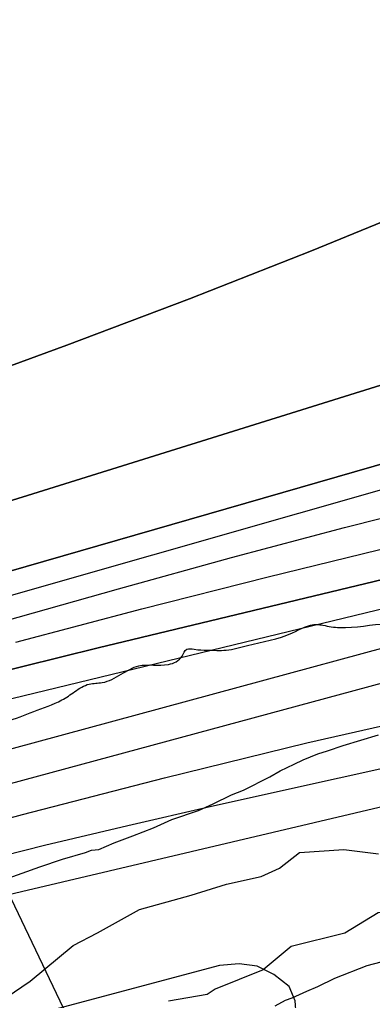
# Model space of a CAD drawing. Extents: x 3313442 to 3351311, y 721974 to 747360.
# Drawn here: x 3318481 to 3318673, y 733765 to 734299 of the extents above; entities that cross this region are included whole.
import ezdxf

# ---------------------------------------------------------------- set-up
doc = ezdxf.new("R2010")
doc.units = 0
for name, color, linetype in [('V-RIVR-EDGE', 7, 'Continuous'), ('V-RIVR-RANG', 7, 'Continuous'), ('V-SITE-VEGE', 7, 'Continuous'), ('V-TOPO-DPTH', 7, 'Continuous'), ('V-TOPO-MAJR', 7, 'Continuous'), ('V-TOPO-MINR', 7, 'Continuous'), ('V-TOPO-WATR', 7, 'Continuous'), ('V-WETL-SWMP', 7, 'Continuous')]:
    doc.layers.add(name, color=color, linetype=linetype)

msp = doc.modelspace()

# ---------------------------------------------------------------- linework, layer by layer
at = {"layer": 'V-RIVR-EDGE'}
msp.add_spline([(3317570.52, 733631.18), (3317584.25, 733631.46), (3317604.56, 733632.24), (3317636.89, 733632.16), (3317656.37, 733635.02), (3317673.78, 733635.8), (3317691.2, 733639.9), (3317701.57, 733640.71), (3317713.59, 733643.58), (3317716.09, 733646.06), (3317718.99, 733646.05), (3317725.21, 733646.04), (3317731.42, 733644.78), (3317739.29, 733644.76), (3317747.59, 733645.15), (3317754.23, 733649.69), (3317761.28, 733652.99), (3317768.33, 733654.63), (3317776.64, 733661.66), (3317779.55, 733666.63), (3317783.29, 733667.86), (3317798.21, 733669.9), (3317802.78, 733672.37), (3317809.84, 733679.4), (3317816.07, 733682.7), (3317823.12, 733684.34), (3317831.82, 733684.32), (3317847.16, 733683.04), (3317861.23, 733676.79), (3317873.66, 733672.2), (3317876.97, 733672.6), (3317886.92, 733674.24), (3317894.8, 733675.05), (3317915.11, 733673.34), (3317923.39, 733671.24), (3317932.92, 733671.22), (3317938.32, 733673.28), (3317948.29, 733681.54), (3317967.79, 733689.79), (3317996.41, 733701.32), (3318022.55, 733710.38), (3318039.56, 733718.62), (3318049.12, 733727.72), (3318051.22, 733739.32), (3318051.66, 733748.85), (3318056.23, 733753.81), (3318062.88, 733761.67), (3318072.86, 733774.08), (3318076.19, 733779.46), (3318080.34, 733783.6), (3318084.91, 733784.83), (3318088.64, 733786.89), (3318092.8, 733791.44), (3318099.03, 733797.23), (3318112.3, 733801.34), (3318120.59, 733801.32), (3318125.98, 733801.31), (3318139.25, 733805), (3318151.29, 733810.78), (3318165.4, 733819.45), (3318177.02, 733823.15), (3318192.36, 733827.25), (3318211.86, 733832.18), (3318231.76, 733835.03), (3318254.98, 733837.88), (3318277.38, 733844.87), (3318296.46, 733852.28), (3318319.28, 733862.59), (3318330.89, 733864.22), (3318347.07, 733870.39), (3318356.62, 733876.17), (3318359.54, 733882.8), (3318362.03, 733883.62), (3318371.97, 733883.59), (3318379.44, 733886.06), (3318391.06, 733893.08), (3318395.22, 733897.21), (3318395.64, 733900.53), (3318398.55, 733901.77), (3318405.6, 733903.41), (3318408.49, 733902.16), (3318416.78, 733901.72), (3318420.51, 733902.13), (3318424.67, 733907.5), (3318431.31, 733911.22), (3318438.36, 733912.86), (3318459.09, 733915.71), (3318473.61, 733917.33), (3318488.54, 733922.68), (3318503.89, 733928.86), (3318510.95, 733933.4), (3318518.83, 733937.53), (3318525.88, 733938.34), (3318536.26, 733942.87), (3318545.8, 733947.41), (3318561.97, 733948.2), (3318569.44, 733952.74), (3318571.94, 733956.46), (3318576.08, 733956.45), (3318583.13, 733956.02), (3318593.49, 733956), (3318605.1, 733958.45), (3318629.57, 733965.44), (3318642.85, 733969.97), (3318646.16, 733969.54), (3318650.72, 733968.7), (3318655.28, 733968.28), (3318681.39, 733970.29), (3318694.24, 733970.25), (3318715.39, 733974.35), (3318732.8, 733975.55), (3318772.19, 733980.01), (3318792.5, 733981.62), (3318804.94, 733984.49), (3318821.54, 733990.66), (3318826.1, 733992.72), (3318829.01, 733995.62), (3318833.16, 733995.61), (3318843.51, 733992.27), (3318852.21, 733991.83), (3318867.97, 733993.45), (3318880.83, 733997.98), (3318896.17, 734001.67), (3318915.67, 734006.18), (3318923.55, 734011.13), (3318939.31, 734015.24), (3318957.14, 734018.51), (3318981.6, 734020.52), (3319005.23, 734018.81), (3319041.7, 734017.89), (3319047.51, 734019.95), (3319059.12, 734022.41), (3319079.44, 734026.91), (3319114.7, 734038.02), (3319121.75, 734042.15), (3319133.36, 734042.12), (3319144.13, 734039.19), (3319154.49, 734039.99), (3319171.49, 734042.02), (3319183.51, 734041.99), (3319195.95, 734041.96), (3319207.55, 734041.52), (3319229.1, 734042.29), (3319244.03, 734042.26), (3319259.36, 734040.98), (3319273.04, 734040.94), (3319287.13, 734040.91), (3319317.8, 734040.83), (3319330.66, 734045.36), (3319344.75, 734045.32), (3319365.48, 734044.44), (3319382.47, 734043.99), (3319407.75, 734042.68), (3319411.89, 734043.09), (3319414.8, 734046.39), (3319418.12, 734046.39), (3319420.6, 734045.14), (3319423.07, 734038.08), (3319423.48, 734033.52), (3319425.13, 734032.28), (3319428.04, 734033.93), (3319428.89, 734045.53), (3319430.56, 734047.6), (3319433.46, 734047.59), (3319436.77, 734047.17), (3319455, 734041.74), (3319467.84, 734041.29), (3319476.13, 734040.85), (3319486.91, 734041.24), (3319487.33, 734043.73), (3319489, 734047.04), (3319490.66, 734048.69), (3319497.3, 734051.58), (3319498.13, 734053.65), (3319501.47, 734061.93), (3319507.69, 734064.82), (3319509.77, 734064.81), (3319520.53, 734060.23), (3319530.47, 734056.06), (3319540.41, 734051.89), (3319544.14, 734051.88), (3319549.52, 734048.96), (3319550.75, 734044.4), (3319550.32, 734039.84), (3319551.56, 734037.77), (3319554.88, 734037.76), (3319563.57, 734034.84), (3319573.1, 734033.15), (3319590.11, 734037.67), (3319617.91, 734051.7), (3319643.23, 734065.31), (3319653.2, 734073.16), (3319653.62, 734076.89), (3319658.6, 734080.61), (3319669.4, 734088.87), (3319678.53, 734092.16), (3319689.73, 734095.87), (3319697.2, 734099.17), (3319705.09, 734106.61), (3319707.16, 734107.02), (3319719.59, 734102.43), (3319730.76, 734096.6), (3319748.16, 734090.33), (3319754.78, 734086.17), (3319760.17, 734085.75), (3319773.42, 734082.81), (3319793.71, 734075.3), (3319807.38, 734071.95), (3319832.65, 734066.91), (3319856.69, 734063.13), (3319862.07, 734061.87), (3319875.33, 734060.18), (3319901.02, 734058.87), (3319920.79, 734054.51)], degree=3, dxfattribs=at)
at = {"layer": 'V-RIVR-RANG'}
msp.add_line((3318669.14, 733417.44), (3318237.71, 734319.59), dxfattribs=at)
at = {"layer": 'V-SITE-VEGE'}
for points in [[(3318648.66, 733901.28), (3318657.11, 733904.14), (3318676.41, 733909.87)], [(3318472.56, 733831.19), (3318491.86, 733838.12), (3318504.33, 733842.21), (3318516.8, 733845.89), (3318520.02, 733847.11), (3318524.04, 733847.54), (3318532.49, 733851.2), (3318542.54, 733854.87), (3318553.8, 733859.36), (3318563.85, 733863.83), (3318578.32, 733868.73), (3318586.36, 733872.39), (3318596.41, 733877.27), (3318602.84, 733879.72), (3318617.31, 733887.04), (3318622.93, 733890.29), (3318630.57, 733893.95), (3318635.39, 733896.39), (3318643.44, 733899.64), (3318648.66, 733901.28)], [(3318677.79, 733786.22), (3318670.15, 733784.17), (3318652.46, 733777.24), (3318643.21, 733772.76), (3318637.18, 733770.32), (3318629.14, 733766.66), (3318625.52, 733765.43), (3318619.9, 733762.18)]]:
    msp.add_lwpolyline(points, dxfattribs=at)
at = {"layer": 'V-TOPO-DPTH'}
for points in [[(3318960.57, 734304.39), (3318881.95, 734272.78), (3318860.01, 734263.91), (3318838.1, 734254.99), (3318816.22, 734246), (3318794.36, 734236.95), (3318706.13, 734200.24), (3318639.97, 734173.32), (3318573.53, 734147.11), (3318506.7, 734121.95), (3318439.59, 734097.49), (3318265.22, 734035.5), (3318245.53, 734028.57), (3318225.81, 734021.72), (3318206.05, 734014.99), (3318186.27, 734008.35), (3317570.23, 733917.85), (3317569.65, 734480.81)], [(3317570.36, 733783.85), (3317570.23, 733917.85), (3318186.27, 734008.35), (3318206.05, 734014.99), (3318225.81, 734021.72), (3318245.53, 734028.57), (3318265.22, 734035.5), (3318439.59, 734097.49), (3318506.7, 734121.95), (3318573.53, 734147.11), (3318639.97, 734173.32), (3318706.13, 734200.24), (3318794.36, 734236.95), (3318816.22, 734246), (3318838.1, 734254.99), (3318860.01, 734263.91), (3318881.95, 734272.78), (3318960.57, 734304.39)], [(3317570.36, 733783.85), (3318177.03, 733943.74), (3318246.79, 733965.74), (3318247.46, 733965.95), (3318248.81, 733966.38), (3318249.48, 733966.59), (3318256.33, 733968.79), (3318260.42, 733970.1), (3318264.52, 733971.4), (3318268.63, 733972.7), (3318272.73, 733973.98), (3318830.2, 734147.77), (3318852.63, 734154.58), (3318875.12, 734161.19), (3318897.7, 734167.46), (3318920.34, 734173.53), (3319313.96, 734275.94)], [(3319313.96, 734275.94), (3318920.34, 734173.53), (3318897.7, 734167.46), (3318875.12, 734161.19), (3318852.63, 734154.58), (3318830.2, 734147.77), (3318272.73, 733973.98), (3318268.63, 733972.7), (3318264.52, 733971.4), (3318260.42, 733970.1), (3318256.33, 733968.79), (3318249.48, 733966.59), (3318248.81, 733966.38), (3318247.46, 733965.95), (3318246.79, 733965.74), (3318177.03, 733943.74), (3317570.36, 733783.85)], [(3319056.57, 734147.32), (3319030.01, 734142.86), (3319003.46, 734138.37), (3318976.92, 734133.82), (3318950.38, 734129.22), (3318900.03, 734120.45), (3318895.99, 734119.64), (3318891.98, 734118.67), (3318891.4, 734118.52), (3318885.7, 734116.91), (3318882.56, 734116.02), (3318879.42, 734115.12), (3318876.28, 734114.23), (3318873.14, 734113.33), (3318324.3, 733955.37), (3318292.14, 733945.99), (3318260.03, 733936.47), (3318227.99, 733926.72), (3318195.99, 733916.82), (3317791.97, 733790.31)], [(3319056.57, 734147.32), (3319030.01, 734142.86), (3319003.46, 734138.37), (3318976.92, 734133.82), (3318950.38, 734129.22), (3318900.03, 734120.45), (3318895.99, 734119.64), (3318891.98, 734118.67), (3318891.4, 734118.52), (3318885.7, 734116.91), (3318882.56, 734116.02), (3318879.42, 734115.12), (3318876.28, 734114.23), (3318873.14, 734113.33), (3318324.3, 733955.37), (3318292.14, 733945.99), (3318260.03, 733936.47), (3318227.99, 733926.72), (3318195.99, 733916.82), (3317791.97, 733790.31)], [(3317820.71, 733754.94), (3317855.6, 733770.95), (3317890.8, 733786.32), (3317926.39, 733800.75), (3317962.22, 733814.54), (3317998.4, 733827.36), (3318034.82, 733839.55), (3318228.12, 733901.38), (3318248.56, 733907.8), (3318269.03, 733914.07), (3318289.57, 733920.14), (3318310.15, 733926.06), (3318534.71, 733989.41), (3318596.26, 734006.35), (3318657.95, 734022.75), (3318719.85, 734038.36), (3318781.89, 734053.44), (3318845.8, 734068.54), (3318876.06, 734075.27), (3318906.41, 734081.48), (3318936.92, 734086.89), (3318967.53, 734091.78), (3319095.44, 734110.49)], [(3317820.71, 733754.94), (3317855.6, 733770.95), (3317890.8, 733786.32), (3317926.39, 733800.75), (3317962.22, 733814.54), (3317998.4, 733827.36), (3318034.82, 733839.55), (3318228.12, 733901.38), (3318248.56, 733907.8), (3318269.03, 733914.07), (3318289.57, 733920.14), (3318310.15, 733926.06), (3318534.71, 733989.41), (3318596.26, 734006.35), (3318657.95, 734022.75), (3318719.85, 734038.36), (3318781.89, 734053.44), (3318845.8, 734068.54), (3318876.06, 734075.27), (3318906.41, 734081.48), (3318936.92, 734086.89), (3318967.53, 734091.78), (3319095.44, 734110.49)], [(3319446.43, 734084.59), (3319035.38, 734069.8), (3319001, 734065.15), (3318946.82, 734056.48), (3318932.63, 734054.04), (3318918.48, 734051.38), (3318904.39, 734048.39), (3318890.34, 734045.19), (3318523.77, 733957.18), (3318482.6, 733947.07), (3318441.51, 733936.67)], [(3319446.43, 734084.59), (3319035.38, 734069.8), (3319001, 734065.15), (3318946.82, 734056.48), (3318932.63, 734054.04), (3318918.48, 734051.38), (3318904.39, 734048.39), (3318890.34, 734045.19), (3318523.77, 733957.18), (3318482.6, 733947.07), (3318441.51, 733936.67)], [(3317841.82, 733629.53), (3317994.31, 733715.96), (3318042.6, 733742.09), (3318091.51, 733766.96), (3318141.34, 733789.9), (3318191.79, 733811.56), (3318222.68, 733824.12), (3318258.38, 733837.88), (3318294.38, 733850.76), (3318330.82, 733862.31), (3318367.56, 733872.98), (3318927.13, 734024.47), (3318927.45, 734024.55), (3318928.1, 734024.68), (3318929.08, 734024.8), (3318929.41, 734024.82), (3318929.74, 734024.84), (3319123.65, 734033.15)]]:
    msp.add_lwpolyline(points, dxfattribs=at)
at = {"layer": 'V-TOPO-MAJR'}
msp.add_lwpolyline([(3317570.79, 733359.73), (3318231.73, 733762.16), (3318244.81, 733770.06), (3318258.13, 733777.49), (3318271.81, 733784.25), (3318285.73, 733790.56), (3318293.48, 733793.84), (3318303.78, 733797.95), (3318314.17, 733801.77), (3318324.71, 733805.15), (3318335.36, 733808.24), (3318404.08, 733826.68), (3318449.23, 733838.47), (3318494.48, 733849.86), (3318539.88, 733860.65), (3318585.37, 733871.04), (3318934.99, 733948.45), (3318946.17, 733950.78), (3318957.39, 733952.94), (3318968.65, 733954.82), (3318979.95, 733956.53), (3319011.49, 733960.9), (3319038.61, 733964.37), (3319065.77, 733967.47)], dxfattribs=at)
at = {"layer": 'V-TOPO-MINR'}
for points in [[(3318960.57, 734304.39), (3318881.95, 734272.78), (3318860.01, 734263.91), (3318838.1, 734254.99), (3318816.22, 734246), (3318794.36, 734236.95), (3318706.13, 734200.24), (3318639.97, 734173.32), (3318573.53, 734147.11), (3318506.7, 734121.95), (3318439.59, 734097.49), (3318265.22, 734035.5), (3318245.53, 734028.57), (3318225.81, 734021.72), (3318206.05, 734014.99), (3318186.27, 734008.35), (3317570.23, 733917.85)], [(3317570.36, 733783.85), (3318177.03, 733943.74), (3318246.79, 733965.74), (3318247.46, 733965.95), (3318248.81, 733966.38), (3318249.48, 733966.59), (3318256.33, 733968.79), (3318260.42, 733970.1), (3318264.52, 733971.4), (3318268.63, 733972.7), (3318272.73, 733973.98), (3318830.2, 734147.77), (3318852.63, 734154.58), (3318875.12, 734161.19), (3318897.7, 734167.46), (3318920.34, 734173.53), (3319313.96, 734275.94)], [(3317832.89, 733786.2), (3317860.32, 733796.55), (3317888, 733806.21), (3317915.85, 733815.4), (3318212.09, 733909.07), (3318238.3, 733917.23), (3318264.55, 733925.23), (3318290.86, 733933.01), (3318317.23, 733940.64), (3318711.27, 734052.82), (3318742.42, 734061.45), (3318773.65, 734069.78), (3318804.99, 734077.67), (3318836.41, 734085.27), (3318867.96, 734092.24), (3318899.61, 734098.68), (3318931.41, 734104.31), (3318963.32, 734109.41), (3319191.89, 734142.94), (3320022.09, 734165.37)], [(3317791.97, 733790.31), (3318195.99, 733916.82), (3318227.99, 733926.72), (3318260.03, 733936.47), (3318292.14, 733945.99), (3318324.3, 733955.37), (3318873.14, 734113.33), (3318876.28, 734114.23), (3318879.42, 734115.12), (3318882.56, 734116.02), (3318885.7, 734116.91), (3318891.4, 734118.52), (3318891.98, 734118.67), (3318895.99, 734119.64), (3318900.03, 734120.45), (3318950.38, 734129.22), (3318976.92, 734133.82), (3319003.46, 734138.37), (3319030.01, 734142.86), (3319056.57, 734147.32)], [(3317820.71, 733754.94), (3317855.6, 733770.95), (3317890.8, 733786.32), (3317926.39, 733800.75), (3317962.22, 733814.54), (3317998.4, 733827.36), (3318034.82, 733839.55), (3318228.12, 733901.38), (3318248.56, 733907.8), (3318269.03, 733914.07), (3318289.57, 733920.14), (3318310.15, 733926.06), (3318534.71, 733989.41), (3318596.26, 734006.35), (3318657.95, 734022.75), (3318719.85, 734038.36), (3318781.89, 734053.44), (3318845.8, 734068.54), (3318876.06, 734075.27), (3318906.41, 734081.48), (3318936.92, 734086.89), (3318967.53, 734091.78), (3319095.44, 734110.49)], [(3318478.8, 733960.26), (3318547.47, 733978.46), (3318616.35, 733995.85), (3318685.36, 734012.72), (3318868.87, 734056.42), (3318890.73, 734061.35), (3318912.66, 734065.91), (3318934.69, 734069.94), (3318956.79, 734073.61), (3319046.13, 734087.32), (3319284.31, 734098.66)], [(3318368.5, 733903.61), (3318910.37, 734034.76), (3318917.13, 734036.32), (3318923.91, 734037.78), (3318930.72, 734039.09), (3318937.55, 734040.3), (3318961.43, 734044.28), (3318980.26, 734046.97), (3318999.14, 734049.09), (3319018.09, 734050.36), (3319037.1, 734051.05), (3319037.24, 734051.06), (3319056.36, 734051.37)], [(3317841.82, 733629.53), (3317994.31, 733715.96), (3318042.6, 733742.09), (3318091.51, 733766.96), (3318141.34, 733789.9), (3318191.79, 733811.56), (3318222.68, 733824.12), (3318258.38, 733837.88), (3318294.38, 733850.76), (3318330.82, 733862.31), (3318367.56, 733872.98), (3318927.13, 734024.47), (3318927.45, 734024.55), (3318928.1, 734024.68), (3318929.08, 734024.8), (3318929.41, 734024.82), (3318929.74, 734024.84), (3319123.65, 734033.15)], [(3317812.37, 733575.71), (3318076.12, 733731.07), (3318112.16, 733751.28), (3318148.71, 733770.45), (3318186.05, 733788.05), (3318223.9, 733804.6), (3318246.35, 733813.86), (3318273.55, 733824.47), (3318300.99, 733834.38), (3318328.79, 733843.23), (3318356.84, 733851.37), (3318702.87, 733944.76), (3318742.2, 733954.8), (3318781.69, 733964.12), (3318821.42, 733972.35), (3318861.32, 733979.86), (3318876.01, 733982.42), (3318908.73, 733987.7), (3318941.52, 733992.43), (3318974.41, 733996.35), (3319007.38, 733999.72), (3319070.35, 734005.36)], [(3317780.12, 733516.63), (3318155.2, 733746.46), (3318179.51, 733760.59), (3318204.21, 733773.95), (3318229.5, 733786.16), (3318255.19, 733797.6), (3318269.95, 733803.77), (3318288.68, 733811.16), (3318307.59, 733818.05), (3318326.76, 733824.18), (3318346.1, 733829.8), (3318482.43, 733866.48), (3318559.79, 733886.5), (3318637.39, 733905.55), (3318715.33, 733923.12), (3318793.5, 733939.7), (3318908.82, 733963.02), (3318929.55, 733966.96), (3318950.33, 733970.56), (3318971.19, 733973.67), (3318992.1, 733976.45), (3319042.86, 733982.58), (3319089.21, 733988.08)], [(3318370, 733798.33), (3318957.31, 733936.52), (3318960.37, 733937.2), (3318963.43, 733937.83), (3318966.51, 733938.38), (3318969.6, 733938.89), (3318979.09, 733940.32), (3318986.95, 733941.37), (3318994.82, 733942.25), (3319002.71, 733942.87), (3319010.62, 733943.32), (3319014.23, 733943.46), (3319023.64, 733942.84), (3319032.66, 733940.99), (3319041.09, 733937.3), (3319049.14, 733932.39)], [(3318427.89, 733661.14), (3318621.72, 733745.92), (3318628.01, 733751.59), (3318631.57, 733757.88), (3318631.03, 733765.08), (3318627.75, 733772.89), (3318619.42, 733779.58), (3318610.42, 733784.1), (3318600.44, 733785.36), (3318589.79, 733784.46), (3318379.09, 733728.27)]]:
    msp.add_lwpolyline(points, dxfattribs=at)
at = {"layer": 'V-TOPO-WATR'}
msp.add_lwpolyline([(3318441.51, 733936.67), (3318482.6, 733947.07), (3318523.77, 733957.18), (3318890.34, 734045.19), (3318904.39, 734048.39), (3318918.48, 734051.38), (3318932.63, 734054.04), (3318946.82, 734056.48), (3319001, 734065.15), (3319035.38, 734069.8), (3319446.43, 734084.59)], dxfattribs=at)
at = {"layer": 'V-WETL-SWMP'}
for points in [[(3318808.94, 733864.77), (3318796.48, 733858.67), (3318779.21, 733848.92), (3318752.29, 733832.69), (3318734.62, 733822.94), (3318711.69, 733815.18), (3318695.19, 733813.89), (3318676.26, 733813), (3318658.18, 733802.04), (3318628.81, 733794.66), (3318613.56, 733782.1), (3318587.43, 733771.51), (3318583.01, 733768.67), (3318562.09, 733764.95)], [(3318473.46, 733766.95), (3318486.71, 733775.88), (3318509.99, 733795.32), (3318523.25, 733802.23), (3318546.15, 733814.82), (3318574.31, 733822.6), (3318593.61, 733828.73), (3318612.52, 733832.85), (3318622.57, 733837.32), (3318633.41, 733845.83), (3318657.57, 733847.56), (3318676.51, 733845.22)]]:
    msp.add_lwpolyline(points, dxfattribs=at)

doc.saveas('drawing.dxf')
